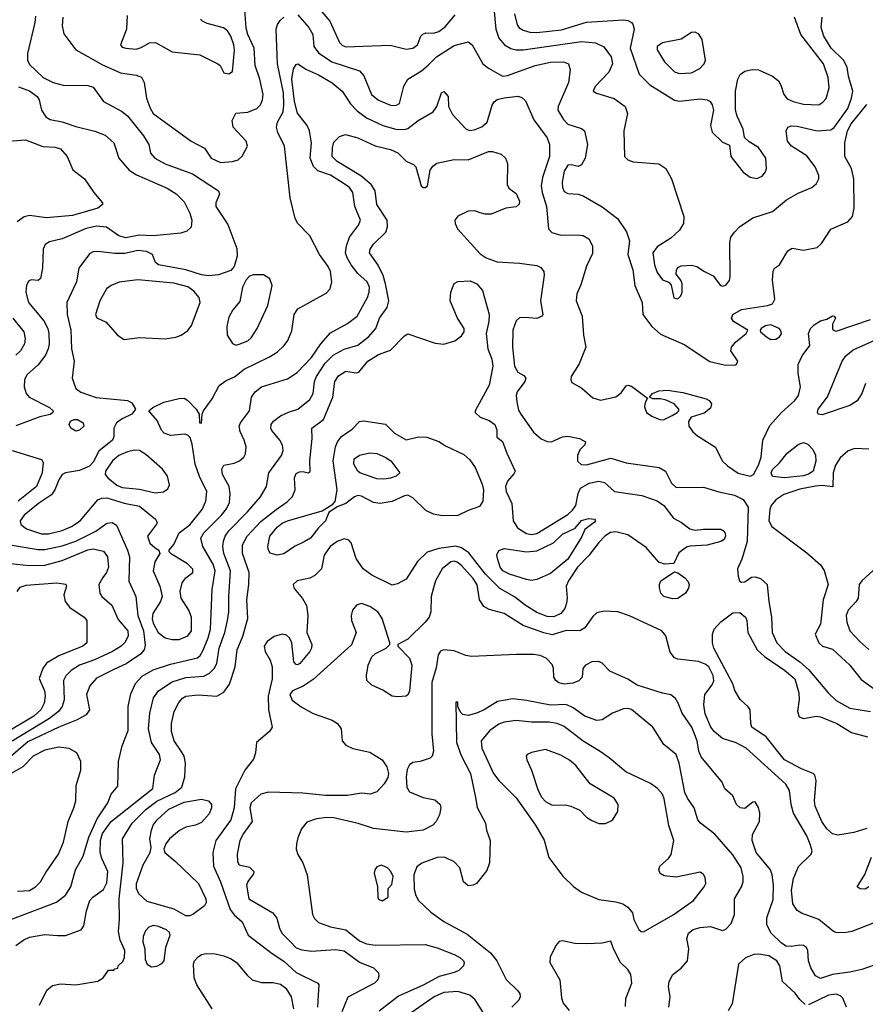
# Model space of a CAD drawing. Extents: x 1173029 to 1307123, y 522559 to 678521.
# Tile 272 of 623: x 1239868 to 1244785, y 607092 to 612821. Entities that reach past the tile are written whole.
import ezdxf

# ---------------------------------------------------------------- set-up
doc = ezdxf.new("R2010")
doc.units = 0

msp = doc.modelspace()

# ---------------------------------------------------------------- linework, layer by layer
at = {"layer": '0CON10XD'}
for points in [[(1240118.9, 612835), (1240114.6, 612785), (1240125, 612738), (1240194.7, 612644.7), (1240282.7, 612597.3), (1240345, 612560.7), (1240455, 612511.8), (1240545, 612499.1), (1240576.2, 612486.2), (1240592.5, 612455), (1240604.6, 612365), (1240625.9, 612305.9), (1240645, 612274.4), (1240866.2, 612115), (1240943.6, 612073.6), (1240982.5, 612015), (1241035, 611990.3), (1241105, 611995.4), (1241138, 612005), (1241162.1, 612027.9), (1241193.8, 612085), (1241184.3, 612114.3), (1241108.8, 612195), (1241103.8, 612235), (1241125, 612277.5), (1241195, 612282.5), (1241246.7, 612305), (1241268, 612325), (1241280.6, 612355), (1241283.3, 612385), (1241263.6, 612475), (1241238.2, 612555), (1241232.3, 612655), (1241195, 612734.3), (1241185, 612771.2), (1241173.6, 612935)], [(1241567.5, 612935), (1241672.2, 612812.2), (1241727.8, 612687.8), (1241745, 612671.3), (1241765, 612663.1), (1241865, 612667.3), (1242022, 612672), (1242115, 612649.5), (1242155, 612654.5), (1242181.2, 612675), (1242201.2, 612725), (1242213, 612737), (1242230, 612745), (1242275, 612743.5), (1242305, 612751.8), (1242345, 612781.2), (1242401.3, 612848.7)], [(1242628, 612868), (1242635.9, 612765), (1242654.3, 612714.3), (1242687.8, 612675), (1242725, 612654.1), (1242755, 612645.3), (1242795, 612645.3), (1243135, 612694.7), (1243215.7, 612685.7), (1243265, 612663.5), (1243307.9, 612605), (1243315, 612563.3), (1243294.7, 612515.3), (1243215, 612432.5), (1243202.5, 612405), (1243223, 612393), (1243325, 612363.1), (1243389.2, 612315), (1243402.5, 612275), (1243381.1, 612175), (1243384.5, 612025), (1243404.3, 612005), (1243435, 611994.7), (1243585, 611982.9), (1243624.6, 611955), (1243657.7, 611895), (1243729.6, 611675), (1243727.3, 611635), (1243703.9, 611596.1), (1243655, 611550), (1243575, 611500), (1243550, 611465), (1243558.7, 611395), (1243575, 611350), (1243605, 611307.5), (1243633, 611297), (1243645, 611292.5), (1243655.9, 611275.9), (1243671.7, 611201.7), (1243695, 611197.5), (1243712.5, 611215), (1243720, 611235), (1243720, 611285), (1243712.5, 611305), (1243685, 611340), (1243686.7, 611365), (1243695, 611378.8), (1243715, 611389.2), (1243775, 611392.5), (1243805.6, 611385.6), (1243850, 611355), (1243900.3, 611330.3), (1243943.8, 611275), (1243955, 611270.6), (1243975, 611277.1), (1243995, 611303.8), (1243998.9, 611325), (1243997.5, 611525), (1244004.2, 611555), (1244024.5, 611585.5), (1244054, 611615), (1244132.2, 611667.8), (1244245, 611705.5), (1244327.6, 611772.4), (1244395, 611810.9), (1244475, 611844.4), (1244502.4, 611867.6), (1244514.3, 611895), (1244514.4, 611915), (1244493.3, 611965), (1244445, 612028.6), (1244355.7, 612085), (1244331.9, 612115), (1244325.8, 612174.2), (1244334, 612195), (1244355, 612204.2), (1244388.1, 612201.9), (1244505, 612174.6), (1244585, 612179.6), (1244605, 612194.6), (1244682.9, 612305), (1244705.9, 612365), (1244712.3, 612405), (1244687.9, 612492.1), (1244680, 612545), (1244658.2, 612585), (1244585.8, 612655), (1244543.4, 612725), (1244529.2, 612775), (1244535, 612836.7)], [(1242744.7, 612855.3), (1242760.5, 612790.5), (1242773.1, 612773.1), (1242795, 612759.6), (1242835, 612749.1), (1242875, 612747.4), (1243017.8, 612762.2), (1243165, 612807.5), (1243379.5, 612819.5), (1243405, 612817.1), (1243425.6, 612805.6), (1243434.4, 612794.4), (1243440.6, 612765), (1243417.3, 612655), (1243470.5, 612505), (1243532.6, 612442.6), (1243675, 612352.1), (1243705, 612347.9), (1243825, 612360.5), (1243865, 612355.6), (1243882.5, 612345), (1243895, 612326.2), (1243902.7, 612295), (1243884.2, 612205), (1243895, 612167.5), (1243955, 612107.5), (1243995, 612090), (1244004, 612025), (1244075, 611932.9), (1244115, 611905.5), (1244155, 611897.9), (1244185, 611911.5), (1244205.6, 611935), (1244211.1, 611955), (1244207.5, 612015), (1244165, 612076.9), (1244109.5, 612109.5), (1244083.3, 612135), (1244075.8, 612185), (1244039.8, 612259.8), (1244030.5, 612295), (1244031.2, 612405), (1244044.7, 612475.3), (1244058.3, 612501.7), (1244085, 612521.5), (1244128.1, 612531.9), (1244165, 612528.7), (1244245, 612493.2), (1244280.9, 612465), (1244295, 612440), (1244310.7, 612385), (1244331.5, 612361.5), (1244365, 612344.7), (1244425, 612329.7), (1244515, 612326.4), (1244539.1, 612340.9), (1244557, 612363), (1244575.4, 612425.4), (1244568.9, 612485), (1244541.6, 612565), (1244411.1, 612735), (1244374.4, 612835.6)], [(1240479.6, 611460.4), (1240420.9, 611460.9), (1240325, 611472.5), (1240295, 611469.4), (1240275, 611458.1), (1240211.5, 611375), (1240198.5, 611295), (1240142.5, 611175), (1240144.7, 611104.7), (1240166.2, 611013.8), (1240169.2, 610905), (1240184.4, 610835), (1240172.5, 610735), (1240195, 610676), (1240224.6, 610654.6), (1240313.4, 610623.4), (1240495.4, 610605.4), (1240520.7, 610590.7), (1240541.4, 610555), (1240520, 610525), (1240465, 610498.9), (1240430.9, 610475), (1240416.2, 610445), (1240415.4, 610395), (1240407.1, 610375), (1240329.1, 610310.9), (1240295, 610245.5), (1240275, 610222.3), (1240215, 610197.5), (1240135, 610184.4), (1240115.8, 610175), (1240095, 610144.2), (1240072.1, 610085), (1240053.8, 610056.2), (1239976.6, 610005), (1239895, 609937.4), (1239871, 609905), (1239875, 609883.8), (1239908, 609858), (1239995, 609828.7), (1240035, 609830), (1240115, 609849.5), (1240168.8, 609871.2), (1240219.5, 609905), (1240323.5, 610026.5), (1240345, 610037.7), (1240375, 610038.4), (1240475, 610008.4), (1240565, 609990), (1240657.8, 609915), (1240667.1, 609895), (1240663.1, 609885), (1240611.1, 609815), (1240625.6, 609775), (1240655, 609747.5), (1240677.5, 609735), (1240683.3, 609715), (1240653.9, 609666.1), (1240644.6, 609615), (1240682.7, 609525), (1240696.8, 609465), (1240687.3, 609435), (1240642.3, 609365), (1240638.4, 609335), (1240645, 609310), (1240673.1, 609255), (1240715, 609224), (1240755, 609214.7), (1240795, 609214.7), (1240845, 609235.4), (1240867.5, 609265), (1240866.5, 609345), (1240852.1, 609385), (1240806.4, 609455), (1240801.2, 609495), (1240812.7, 609545), (1240835, 609573.3), (1240874.3, 609605), (1240875.7, 609624.3), (1240843.1, 609655), (1240750.7, 609710.7), (1240736.7, 609725), (1240736.7, 609735), (1240765, 609767.5), (1240795.5, 609835), (1240857.4, 609882.6), (1240928.3, 609971.7), (1240950.8, 610019.2), (1240956.2, 610075), (1240913.6, 610163.6), (1240888.3, 610235), (1240871.4, 610351.4), (1240859.3, 610389.3), (1240845, 610404.4), (1240829.3, 610409.3), (1240745, 610402.2), (1240708.8, 610415), (1240692.6, 610432.6), (1240668, 610488), (1240620, 610545), (1240643.3, 610565), (1240706.7, 610595), (1240795, 610617.5), (1240825, 610618), (1240845, 610606), (1240894.5, 610554.5), (1240911.2, 610525), (1240913.3, 610475), (1240925, 610472.5), (1240928.8, 610525), (1240937.5, 610545), (1240987.3, 610615), (1241028.3, 610691.7), (1241068.5, 610721.5), (1241116.7, 610743.3), (1241173.4, 610786.6), (1241316.7, 610856.7), (1241364.5, 610885.5), (1241406.2, 610925), (1241428, 610955), (1241450.3, 611009.7), (1241464.4, 611105), (1241485, 611138), (1241650.5, 611229.5), (1241673.5, 611255), (1241683.8, 611295), (1241674.5, 611355), (1241662.7, 611385), (1241612.2, 611455), (1241555, 611564), (1241485, 611635.7), (1241470.8, 611665), (1241441.1, 611785), (1241407.8, 612085), (1241368.7, 612165), (1241361.8, 612195), (1241367.2, 612225), (1241399.8, 612285), (1241404.8, 612325), (1241401.7, 612395), (1241367.6, 612565), (1241360.4, 612765), (1241367.6, 612792.4), (1241383.3, 612816.7), (1241404.6, 612835.4)], [(1239959.3, 612840.7), (1239956.2, 612803.8), (1239913.4, 612625), (1239912.7, 612585), (1239925, 612559.4), (1240005, 612485.4), (1240062.5, 612455), (1240120.7, 612439.3), (1240265, 612438.2), (1240295, 612427.7), (1240355.5, 612345), (1240459.5, 612289.5), (1240495, 612261.2), (1240588.7, 612145), (1240618.9, 612095), (1240629.5, 612045), (1240654.4, 612015), (1240715, 611982.7), (1240872.5, 611925), (1241023.3, 611825), (1241030, 611805), (1241008.6, 611755), (1241008.1, 611735), (1241079.4, 611629.4), (1241130.1, 611490.1), (1241133.7, 611445), (1241116, 611385), (1241095, 611362.3), (1241025, 611335.8), (1240968.7, 611331.3), (1240925, 611336.2), (1240835, 611365.2), (1240675.5, 611395.5), (1240657.9, 611407.9), (1240640.6, 611455), (1240605, 611472), (1240555, 611477.4), (1240479.6, 611460.4)], [(1240492.9, 612845), (1240489.2, 612765), (1240453.8, 612675), (1240465, 612662), (1240485, 612654.4), (1240545, 612650), (1240575, 612658.6), (1240623.3, 612686.7), (1240657.4, 612687.4), (1240755, 612634.5), (1240915, 612616.7), (1241021.2, 612565), (1241033.8, 612555), (1241055, 612512.5), (1241085, 612506.7), (1241105, 612520), (1241117, 612643), (1241113.4, 612675), (1241095.4, 612725), (1241075.8, 612755.8), (1241053.4, 612773.4), (1240958.8, 612798.8), (1240931.7, 612811.7), (1240920, 612825)], [(1241485, 612849.2), (1241549.6, 612775), (1241573.1, 612735), (1241578.8, 612665), (1241605, 612628.2), (1241682.9, 612575), (1241843.8, 612523.8), (1241869.4, 612495), (1241913.6, 612385), (1241955, 612353.2), (1242025, 612323.5), (1242055, 612320.8), (1242075.8, 612334.2), (1242102.1, 612435), (1242124.7, 612475.3), (1242205, 612523.1), (1242242.7, 612557.3), (1242291.5, 612605), (1242395, 612670), (1242475, 612692.2), (1242500, 612675), (1242561.8, 612565), (1242595, 612538.2), (1242675, 612491.8), (1242704.6, 612495.4), (1242865, 612555.3), (1242955, 612574.7), (1243030, 612575), (1243060, 612565), (1243069.2, 612529.2), (1243060.2, 612455), (1242998.5, 612315), (1242997.5, 612295), (1243029.9, 612239.9), (1243055, 612212.5), (1243135, 612188), (1243152.5, 612175), (1243170, 612095), (1243156, 612015), (1243134.2, 611975.8), (1243115, 611966.2), (1243077.3, 611977.3), (1243055, 611974.2), (1243035, 611938.8), (1243023.3, 611875), (1243024.5, 611845), (1243035, 611822), (1243055, 611809.2), (1243115, 611805.7), (1243145, 611795.6), (1243255, 611732.7), (1243345.2, 611665.2), (1243397.3, 611587.3), (1243413.8, 611535), (1243403.8, 611455), (1243433.5, 611365), (1243445.5, 611275), (1243487.8, 611175), (1243492.2, 611105), (1243544.5, 611035), (1243595, 610992.1), (1243732, 610932), (1243881.2, 610831.2), (1243965, 610812.9), (1244025, 610810), (1244036.2, 610815), (1244043.3, 610833.3), (1244004.2, 610894.2), (1244008, 610915), (1244030, 610945), (1244093.3, 610995), (1244102.5, 611015), (1244018, 611065), (1244007.5, 611085), (1244015.6, 611105), (1244066, 611134), (1244217.3, 611157.3), (1244245, 611168.6), (1244258.9, 611195), (1244245.8, 611305), (1244250, 611355), (1244257.5, 611375), (1244286.7, 611395), (1244335, 611476.7), (1244359.3, 611490.7), (1244425, 611480), (1244505, 611495.7), (1244531.2, 611518.8), (1244585, 611602.7), (1244684, 611645), (1244710, 611675), (1244720, 611725), (1244718.2, 611895), (1244704.7, 611954.7), (1244666.7, 612025), (1244665.3, 612104.7), (1244682.5, 612175), (1244703.8, 612215), (1244795, 612327.3)], [(1243705, 612508.8), (1243775, 612512), (1243823.2, 612536.8), (1243848.2, 612565), (1243855.6, 612585), (1243836, 612705), (1243816.8, 612736.8), (1243795, 612747.5), (1243775, 612745.8), (1243715, 612708.5), (1243605, 612687.3), (1243575.7, 612665), (1243575.6, 612645), (1243617.8, 612575), (1243675, 612518.5), (1243705, 612508.8)], [(1241482.9, 612277.1), (1241465.9, 612345), (1241449.7, 612475), (1241460.5, 612535), (1241475, 612560), (1241485, 612564.5), (1241535, 612531.6), (1241605, 612500.8), (1241685, 612453.8), (1241743.3, 612405), (1241790.9, 612330.9), (1241830.6, 612290.6), (1241885, 612250), (1241979.2, 612205), (1242055, 612184.7), (1242105, 612181.4), (1242125, 612187.5), (1242185.4, 612234.6), (1242272.3, 612285), (1242293.6, 612315), (1242321.2, 612395), (1242335, 612402.5), (1242360, 612375), (1242361.4, 612315), (1242385, 612270), (1242463.5, 612183.5), (1242485, 612175.5), (1242510.5, 612179.5), (1242555, 612198.5), (1242585.6, 612225), (1242616.1, 612323.9), (1242627.1, 612342.9), (1242643.8, 612356.2), (1242685, 612367.3), (1242765, 612375.4), (1242788.5, 612368.5), (1242809.8, 612349.8), (1242858.7, 612238.7), (1242935, 612132.9), (1242949.6, 612095), (1242949.6, 612025), (1242907.5, 611902.5), (1242901.2, 611855), (1242905.3, 611814.7), (1242930.8, 611735), (1242943.3, 611603.3), (1242962.1, 611582.1), (1243015, 611567.3), (1243115, 611570), (1243145.5, 611565.5), (1243176.8, 611546.8), (1243198.6, 611505), (1243198.9, 611461.1), (1243165, 611386.2), (1243131.7, 611278.3), (1243107.3, 611225), (1243103.1, 611185), (1243139.5, 611095), (1243147.5, 610985), (1243160, 610915), (1243121.7, 610818.3), (1243075.7, 610745), (1243072.5, 610725), (1243079.7, 610709.7), (1243136.1, 610676.1), (1243201.5, 610621.5), (1243245, 610607.3), (1243335, 610627.1), (1243365, 610650), (1243395, 610690), (1243405, 610693.8), (1243425, 610688), (1243518.3, 610618.3), (1243506, 610594), (1243501.7, 610568.3), (1243512.2, 610535), (1243543.9, 610513.9), (1243595, 610493.4), (1243615, 610495.3), (1243662.4, 610517.6), (1243691.2, 610535), (1243700, 610545), (1243700, 610555), (1243673.8, 610585), (1243627.1, 610607.1), (1243595, 610615.8), (1243550, 610615), (1243530, 610625), (1243547.5, 610645), (1243585, 610662), (1243635.5, 610665.5), (1243725, 610651.4), (1243860, 610615), (1243877.5, 610605), (1243890, 610585), (1243885, 610560), (1243847.9, 610532.1), (1243772.5, 610507.5), (1243757, 610483), (1243760, 610455), (1243783.3, 610423.3), (1243810.2, 610400.2), (1243914.1, 610334.1), (1243953.1, 610255), (1243983.5, 610225), (1244045, 610181.8), (1244115, 610165.6), (1244135.3, 610174.7), (1244165, 610229.4), (1244178.9, 610275), (1244189.5, 610375), (1244230.6, 610459.4), (1244297.9, 610535), (1244375.6, 610604.4), (1244397.1, 610635), (1244408.9, 610685), (1244394.5, 610765), (1244395.4, 610815), (1244418.8, 610865), (1244463.3, 610925), (1244455.8, 610995.8), (1244466.9, 611025), (1244487.1, 611045), (1244525, 611068.1), (1244560.8, 611079.2), (1244595, 611098.8), (1244605, 611096.7), (1244612.5, 611085), (1244595, 611050), (1244593.8, 611025), (1244597.5, 611015), (1244615, 611008.8), (1244815, 611075.8)], [(1239860.9, 612430.9), (1239925, 612406.2), (1239970, 612375), (1239981.9, 612355), (1239995, 612293.8), (1240020, 612255), (1240045, 612240), (1240115, 612227.3), (1240195, 612199.2), (1240305, 612173.3), (1240365, 612148.6), (1240415.8, 612105), (1240444.5, 612015), (1240505, 611945.5), (1240548.3, 611918.3), (1240725, 611840.4), (1240778.2, 611808.2), (1240825, 611761.9), (1240857.1, 611695), (1240868.5, 611655), (1240865.6, 611614.4), (1240839.5, 611590.5), (1240805, 611578.6), (1240645, 611563.5), (1240562, 611568), (1240485, 611552.2), (1240445, 611563.8), (1240372.9, 611612.9), (1240315, 611619.2), (1240255, 611605.8), (1240115, 611545.5), (1240041.2, 611528.8), (1240016.1, 611513.9), (1240004.1, 611485.9), (1240000, 611375), (1239990, 611315), (1239976.4, 611303.6), (1239935, 611308), (1239920.3, 611299.7), (1239908.1, 611275), (1239904.6, 611235), (1239920, 611175), (1240007.9, 611067.9), (1240031.2, 611025), (1240038.1, 610995), (1240039.4, 610935), (1240034.7, 610905), (1240018.8, 610868.8), (1239975, 610813.3), (1239909.1, 610755), (1239895.5, 610725), (1239894.5, 610685), (1239906.4, 610646.4), (1239923.8, 610623.8), (1240042, 610565), (1240062, 610545), (1240061.2, 610535), (1240045, 610523.1), (1239985, 610510.4), (1239845, 610457.8)], [(1239800.9, 607579.1), (1240082.9, 607687.1), (1240135, 607727.1), (1240166.5, 607775), (1240191.8, 607875), (1240236.6, 607953.4), (1240269.5, 608065), (1240318.9, 608171.1), (1240380.4, 608265), (1240399.2, 608315), (1240439.3, 608360.7), (1240443.5, 608505), (1240464.5, 608595), (1240499.5, 608685), (1240498.6, 608825), (1240515, 608899.2), (1240540.8, 608959.2), (1240579.7, 609000.3), (1240645, 609038.5), (1240745, 609070.3), (1240902, 609108), (1240918.2, 609121.8), (1240935, 609153.1), (1240964.8, 609225), (1240978, 609275), (1240987.5, 609505), (1241005.2, 609615), (1240992.6, 609652.6), (1240932.5, 609755), (1240921.8, 609805), (1240939.2, 609835), (1241042.5, 609937.5), (1241070, 609975), (1241087.4, 610012.6), (1241092.1, 610062.1), (1241086.1, 610105), (1241048.2, 610175), (1241042.9, 610205), (1241055, 610228.8), (1241115, 610241.1), (1241146, 610255), (1241170.8, 610275), (1241181.4, 610295), (1241185.6, 610335), (1241174.4, 610375), (1241149.5, 610425), (1241144.5, 610455), (1241152.5, 610475), (1241204.5, 610545), (1241216.5, 610625), (1241237.5, 610655), (1241275, 610683.9), (1241425, 610731.1), (1241481.3, 610768.7), (1241565, 610855.4), (1241619.4, 610935), (1241675, 610998.8), (1241775, 611052.7), (1241830, 611095), (1241891.5, 611205), (1241901.1, 611235), (1241902.2, 611265), (1241889.4, 611295), (1241834.8, 611344.8), (1241795.2, 611395.2), (1241771.6, 611435), (1241762, 611465), (1241768, 611505), (1241786.8, 611555), (1241839.1, 611625), (1241850.4, 611655), (1241817.5, 611735), (1241804.7, 611815), (1241785, 611843.8), (1241755, 611866.4), (1241675, 611917.1), (1241601.6, 611941.6), (1241575.9, 611965.9), (1241557.3, 612015), (1241564.1, 612105), (1241552.9, 612175), (1241539.1, 612205), (1241482.9, 612277.1)], [(1239725, 612108.2), (1239901.9, 612121.9), (1240002.4, 612082.4), (1240075, 612079.5), (1240105, 612069.4), (1240144.5, 612025), (1240177.6, 611947.6), (1240245.5, 611895.5), (1240298.6, 611815), (1240349.2, 611755), (1240350, 611745), (1240322, 611725), (1240175, 611682.4), (1240025, 611668.8), (1239925, 611681.2), (1239895, 611673.1), (1239853.8, 611645)], [(1241691.2, 610868.8), (1241755, 610904.1), (1241835, 610927.3), (1241896.9, 610975), (1241938.5, 611025), (1241960.6, 611085), (1242005, 611145.8), (1242014.1, 611185), (1241996.2, 611285), (1241981.6, 611331.6), (1241952.3, 611392.3), (1241902.3, 611465), (1241906.2, 611485), (1241925, 611514.4), (1241997.8, 611585), (1242007.5, 611615), (1242005.4, 611655), (1241945.4, 611745), (1241935.4, 611825), (1241911.5, 611861.5), (1241852.7, 611912.7), (1241713.9, 611995), (1241686, 612025), (1241686.8, 612075), (1241695, 612108.6), (1241727.7, 612142.3), (1241763.3, 612153.3), (1241833.6, 612133.6), (1241935, 612086.9), (1242025, 612066.2), (1242066.9, 612046.9), (1242115, 611998.5), (1242158.2, 611978.2), (1242170.8, 611965), (1242202.5, 611855), (1242215, 611844), (1242227.5, 611845), (1242240, 611855), (1242255.7, 611945), (1242270.7, 611969.3), (1242293.2, 611986.8), (1242395, 612007.5), (1242475, 612006), (1242595, 612054.4), (1242617.5, 612055), (1242668.6, 612038.6), (1242692.9, 612015), (1242704.3, 611985), (1242703, 611863), (1242711.7, 611841.7), (1242755, 611810), (1242774, 611765), (1242772.3, 611747.7), (1242755, 611732.9), (1242695.8, 611724.2), (1242609.7, 611690.3), (1242575, 611688.9), (1242545, 611697.8), (1242515, 611708.5), (1242475, 611706.4), (1242415, 611678.5), (1242398.5, 611655), (1242399.5, 611635), (1242413.9, 611603.9), (1242545, 611457.8), (1242580.8, 611435), (1242645, 611412.7), (1242775, 611405.2), (1242875, 611390.4), (1242899.3, 611379.3), (1242915.7, 611355), (1242918.1, 611335), (1242895.6, 611185), (1242910, 611105), (1242906.7, 611095), (1242875, 611082), (1242805, 611088.9), (1242775, 611085.6), (1242755, 611068.6), (1242735.8, 611015), (1242733.4, 610915), (1242744.7, 610804.7), (1242765, 610769.2), (1242800.3, 610750.3), (1242811.2, 610735), (1242805.8, 610715), (1242760.6, 610655), (1242755.5, 610634.5), (1242758.3, 610598.3), (1242769.5, 610549.5), (1242781.5, 610525), (1242855, 610420.8), (1242901.4, 610381.4), (1242935, 610366.7), (1242960, 610365), (1243025, 610394.4), (1243055, 610397.8), (1243122.5, 610385), (1243157.5, 610365), (1243153.6, 610346.4), (1243125, 610318.8), (1243111.8, 610285), (1243112.5, 610252.5), (1243132.1, 610232.1), (1243165, 610231.5), (1243305, 610268.8), (1243395, 610241.7), (1243585.8, 610215.8), (1243622.7, 610195), (1243657.8, 610125), (1243685, 610098.9), (1243845, 610100), (1243933.1, 610073.1), (1244025, 610055.3), (1244075, 610028.9), (1244104.1, 609985), (1244098.1, 609785), (1244068.1, 609681.9), (1244042.5, 609625), (1244045, 609582.5), (1244054.2, 609555), (1244065, 609548), (1244085, 609550.8), (1244123.4, 609576.6), (1244145, 609579.4), (1244175, 609570), (1244215.5, 609535.5), (1244223.6, 609435), (1244240, 609345), (1244243.9, 609255), (1244271.5, 609195), (1244319.2, 609145), (1244405, 609084.7), (1244455, 609040.4), (1244568.5, 608905), (1244615, 608860.4), (1244695, 608815.3), (1244814.6, 608795.4)], [(1240475, 610960.6), (1240565, 610971.2), (1240715, 610964.6), (1240776.2, 610973.8), (1240806.2, 610985), (1240845, 611012.5), (1240867.8, 611042.2), (1240917.5, 611175), (1240910.9, 611205), (1240881.7, 611241.7), (1240845, 611265.8), (1240765, 611288.1), (1240555, 611306.9), (1240446.5, 611293.5), (1240400, 611275), (1240373.3, 611255), (1240334.5, 611185), (1240308.8, 611105), (1240316, 611086), (1240370.2, 611060.2), (1240437.1, 610985), (1240475, 610960.6)], [(1241125, 610927.5), (1241145, 610932.5), (1241195, 610952.5), (1241215, 610970.6), (1241250, 611025), (1241311.7, 611158.3), (1241336.7, 611275), (1241322.4, 611312.4), (1241285, 611337.1), (1241225, 611335.5), (1241205, 611328.2), (1241185, 611308.2), (1241164, 611265), (1241148.5, 611181.5), (1241106.7, 611133.3), (1241085, 611090), (1241071.8, 611035), (1241075.4, 610985), (1241105, 610936.7), (1241125, 610927.5)], [(1242335, 610933.5), (1242398.5, 610951.5), (1242437.9, 610982.1), (1242452.2, 611005), (1242452.2, 611025), (1242414.7, 611084.7), (1242372.2, 611185), (1242375.8, 611235.8), (1242393.8, 611286.2), (1242415, 611298.6), (1242487.8, 611302.2), (1242525.6, 611285), (1242558.9, 611245), (1242598.5, 611105), (1242596.9, 611065), (1242580, 610995), (1242591.1, 610905), (1242614.5, 610845), (1242618.7, 610805), (1242597.2, 610695), (1242515.8, 610545), (1242515.8, 610535), (1242545, 610508.9), (1242598.8, 610488.8), (1242631.4, 610465), (1242642.5, 610435), (1242642.5, 610392.5), (1242675, 610367.5), (1242700.7, 610299.3), (1242748.8, 610195), (1242742.3, 610177.7), (1242704.6, 610135.4), (1242693.6, 610105), (1242696.5, 610075), (1242730.8, 610005), (1242737.9, 609905), (1242763.6, 609863.6), (1242815, 609832.3), (1242845, 609825.4), (1242875, 609831.1), (1243055, 609942.6), (1243083.3, 609966.7), (1243102.4, 609995), (1243114.8, 610065), (1243129.6, 610095), (1243178.9, 610125), (1243235, 610136.7), (1243269, 610129), (1243326, 610075), (1243485, 610051.7), (1243575, 610021.4), (1243612.9, 609995), (1243669.8, 609919.8), (1243716.2, 609895), (1243765, 609859.2), (1243795, 609850), (1243845, 609857.5), (1243945, 609857.1), (1243964, 609845), (1243971.3, 609831.3), (1243973.1, 609815), (1243965, 609796.2), (1243945, 609784.2), (1243865, 609764.3), (1243765, 609758), (1243745, 609751.2), (1243701.2, 609718.8), (1243672.5, 609657.5), (1243617.8, 609652.2), (1243585, 609664.5), (1243510.8, 609750.8), (1243405, 609823.5), (1243335, 609842), (1243303.2, 609836.8), (1243270, 609815), (1243235, 609778.9), (1243176.9, 609703.1), (1243110.8, 609635), (1243058.6, 609555), (1243046, 609525), (1243051.8, 609455), (1243048.5, 609425), (1243038.2, 609395), (1243014.7, 609365.3), (1242975, 609347.2), (1242935, 609348.8), (1242875, 609372.4), (1242807.7, 609415), (1242745, 609462.2), (1242660.5, 609510.5), (1242576.7, 609595), (1242479.1, 609719.1), (1242437.1, 609747.1), (1242405, 609757), (1242305.2, 609744.8), (1242238.1, 609721.9), (1242181.2, 609668.8), (1242115, 609565.6), (1242065, 609537.5), (1242035, 609531.5), (1241915, 609588.9), (1241865.6, 609625), (1241825.6, 609685), (1241796.6, 609776.6), (1241782.1, 609792.1), (1241755, 609799.4), (1241715, 609785.6), (1241673.3, 609755), (1241639.1, 609705), (1241623.1, 609625), (1241585, 609587.5), (1241555, 609572.3), (1241480.8, 609555), (1241458.9, 609535), (1241465, 609512), (1241512.6, 609452.6), (1241535, 609412.5), (1241543.7, 609353.7), (1241537.1, 609255), (1241567.1, 609185), (1241565.6, 609165), (1241555, 609144), (1241498.1, 609075), (1241485, 609066.9), (1241475, 609068.6), (1241461.5, 609085), (1241450.6, 609195), (1241436.4, 609225), (1241419.8, 609239.8), (1241394.1, 609245.9), (1241347.6, 609232.4), (1241307.7, 609202.3), (1241290.5, 609175), (1241296.2, 609145), (1241324.6, 609095), (1241335.9, 609055), (1241335.9, 608985), (1241312.4, 608885), (1241315.4, 608805), (1241335.8, 608704.2), (1241320.9, 608679.1), (1241246, 608615), (1241240, 608555), (1241228.3, 608518.3), (1241177.5, 608455), (1241123.2, 608345), (1241115.7, 608235), (1241095.3, 608165), (1241009.6, 608045), (1240990.4, 607975), (1240994.6, 607895), (1241035, 607804.4), (1241093, 607643), (1241115, 607612.9), (1241162.2, 607572.2), (1241197.5, 607495), (1241336.9, 607386.9), (1241405, 607342.5), (1241475, 607276.9), (1241602.5, 607215), (1241607.5, 607205), (1241602.9, 607145), (1241599.6, 607075)], [(1239828.5, 611085), (1239891.8, 611005), (1239900, 610965), (1239896.4, 610935), (1239872.5, 610895), (1239845, 610868.5)], [(1244235, 610960), (1244265, 610962.9), (1244286.7, 610975), (1244297, 610993), (1244295, 611012.5), (1244283.8, 611025), (1244235, 611045.5), (1244205, 611040), (1244178.8, 611025), (1244173.3, 611015), (1244176.2, 611005), (1244210, 610975), (1244235, 610960)], [(1239984, 607086), (1240025.8, 607174.2), (1240058.8, 607201.2), (1240105, 607210.6), (1240195, 607205.5), (1240323.2, 607226.8), (1240353.3, 607245), (1240385, 607290), (1240415, 607290), (1240421.7, 607298.3), (1240438.3, 607301.7), (1240440, 607315), (1240468.3, 607341.7), (1240477.5, 607365), (1240480, 607405), (1240451.9, 607465), (1240442.5, 607515), (1240449.5, 607585), (1240445.9, 607705), (1240470.8, 607915), (1240465.5, 608055), (1240521.6, 608145), (1240601.9, 608225), (1240666.4, 608273.6), (1240772.9, 608325), (1240811.5, 608355), (1240828.2, 608415), (1240832.5, 608495), (1240825.4, 608535), (1240806.8, 608565), (1240766.1, 608625), (1240750.1, 608680.1), (1240750.7, 608725), (1240766.2, 608795), (1240792.8, 608847.2), (1240815, 608873.5), (1240834.3, 608885.7), (1240905, 608892), (1241015.3, 608884.7), (1241055, 608907.5), (1241087.7, 608955), (1241120.4, 609055), (1241132.2, 609155), (1241166, 609234), (1241194.1, 609335.9), (1241189.1, 609445), (1241200.7, 609535), (1241202, 609605), (1241163.4, 609715), (1241164.7, 609765.3), (1241190.4, 609815), (1241269.6, 609900.4), (1241358.7, 609971.3), (1241423.3, 610015), (1241454.1, 610045.9), (1241469.5, 610085), (1241466.5, 610155), (1241475, 610180.6), (1241495, 610191.1), (1241515, 610192.5), (1241546.2, 610183.8), (1241558, 610192), (1241554.6, 610254.6), (1241569.5, 610385), (1241566, 610445), (1241634.4, 610495.6), (1241688.5, 610625), (1241700.4, 610715), (1241722, 610748), (1241765, 610775.4), (1241825, 610767.1), (1241839.7, 610770.3), (1241893.5, 610835), (1241955, 610872.3), (1242025, 610898.5), (1242105, 610981.2), (1242125, 610992.5), (1242285, 610937.9), (1242335, 610933.5)], [(1244535, 610521.9), (1244512, 610525), (1244507.5, 610535), (1244511.9, 610555), (1244565, 610626.2), (1244651.4, 610835), (1244671.5, 610865), (1244715, 610900.4), (1244915, 610989.2)], [(1239845, 607433.5), (1239892.7, 607467.3), (1239925, 607482.9), (1240015, 607498.9), (1240088.7, 607491.3), (1240135, 607493.1), (1240225.6, 607524.4), (1240240.9, 607549.1), (1240256.7, 607635), (1240276.2, 607695), (1240294.3, 607715.7), (1240355, 607759.5), (1240375, 607798.8), (1240381.2, 607865), (1240345, 607939.5), (1240335.2, 607975), (1240338.2, 608045), (1240350.2, 608085), (1240400, 608155), (1240642.6, 608347.4), (1240651.2, 608425), (1240687.7, 608515), (1240680.8, 608545), (1240634.6, 608615), (1240617.7, 608695), (1240624.6, 608785), (1240645.4, 608875), (1240674.8, 608915.2), (1240755, 608968.8), (1240835, 608993.3), (1240938.5, 609001.5), (1240972.3, 609017.7), (1240999.6, 609045), (1241014.4, 609075.6), (1241028, 609165), (1241061, 609255), (1241077.3, 609325), (1241084.2, 609375), (1241085.2, 609465), (1241094, 609615), (1241055.2, 609715), (1241049.8, 609755), (1241052.7, 609787.3), (1241062.5, 609815), (1241085, 609846.7), (1241193.2, 609956.8), (1241268.5, 610045), (1241303.3, 610105), (1241317.3, 610185), (1241391.5, 610285), (1241400, 610315), (1241396.7, 610345), (1241380.5, 610375), (1241335, 610430.8), (1241328.5, 610445), (1241329.5, 610465), (1241344.8, 610485.2), (1241384.7, 610515.3), (1241431.7, 610538.3), (1241485, 610554), (1241555, 610611.5), (1241574.3, 610645.7), (1241582.6, 610715), (1241593.6, 610745), (1241645, 610823.1), (1241691.2, 610868.8)], [(1244786.2, 610705), (1244766, 610645), (1244737.4, 610602.6), (1244695, 610576.7), (1244535, 610521.9)], [(1240195, 610427.5), (1240165, 610444.3), (1240155.7, 610465), (1240164.5, 610485.5), (1240185, 610494.4), (1240205, 610494.4), (1240237.5, 610475), (1240240.8, 610455), (1240215, 610432.7), (1240195, 610427.5)], [(1241365, 609704.6), (1241325, 609717.5), (1241314.4, 609735), (1241311.5, 609755), (1241322.2, 609815), (1241365, 609868.9), (1241395, 609892), (1241425, 609904.7), (1241627.1, 609962.9), (1241688.3, 610001.7), (1241702.3, 610017.7), (1241714.1, 610085.9), (1241691.2, 610255), (1241703.8, 610335), (1241716.9, 610365), (1241739.7, 610395), (1241801.3, 610438.7), (1241845, 610482.9), (1241866.8, 610486.8), (1241995, 610467.5), (1242048, 610415), (1242115, 610376.5), (1242187, 610393), (1242235, 610392.3), (1242305, 610367.3), (1242345, 610341.8), (1242451.3, 610291.3), (1242485, 610259.5), (1242515.8, 610215), (1242557.6, 610117.6), (1242565.2, 610085), (1242560.8, 610019.2), (1242541.7, 609988.3), (1242475, 609965.9), (1242415, 609936), (1242325, 609933.2), (1242275, 609943.4), (1242230.6, 609965), (1242155, 610038.5), (1242125, 610053.9), (1242105, 610051.3), (1242035, 610018), (1241965, 610005.4), (1241925, 610011.5), (1241855, 610047.9), (1241835, 610051.5), (1241815, 610044.4), (1241765, 610006.7), (1241713.8, 609986.2), (1241666, 609954), (1241645.6, 609905), (1241604.8, 609865.2), (1241558.5, 609805), (1241523, 609783), (1241466.7, 609755), (1241405, 609713.1), (1241365, 609704.6)], [(1244315, 610154.3), (1244245, 610162.7), (1244237.3, 610185), (1244245, 610204.4), (1244287.1, 610242.9), (1244331.5, 610298.5), (1244395, 610349.2), (1244425, 610361.2), (1244451.7, 610351.7), (1244480.7, 610320.7), (1244496.3, 610286.3), (1244497, 610253), (1244481.9, 610195), (1244455, 610176.1), (1244425, 610167.6), (1244315, 610154.3)], [(1239825.2, 610315.2), (1239995, 610262.5), (1240005.5, 610245), (1239999.1, 610185), (1239965.6, 610105), (1239860.2, 610019.8)], [(1240655, 610067.3), (1240705, 610072.9), (1240729.1, 610090.9), (1240740, 610115), (1240728, 610165), (1240699.2, 610205), (1240601.5, 610291.5), (1240565, 610314.2), (1240535.3, 610315.3), (1240495, 610306.7), (1240445.5, 610285), (1240407.7, 610255), (1240367.8, 610195), (1240365.9, 610175), (1240381.1, 610155), (1240433.4, 610113.4), (1240465, 610098.1), (1240565, 610089.4), (1240655, 610067.3)], [(1241985, 610146.9), (1241945, 610148.9), (1241846.2, 610185), (1241834, 610195), (1241812, 610235), (1241814, 610265), (1241845, 610287.8), (1241905, 610301.5), (1241945, 610296.1), (1241994.3, 610275), (1242025.6, 610255), (1242079.2, 610185), (1242057.5, 610165), (1242025, 610153.1), (1241985, 610146.9)], [(1244805, 610322.9), (1244725, 610325.6), (1244685, 610312.2), (1244638.7, 610271.3), (1244611.2, 610228.8), (1244598.9, 610185), (1244597, 610103), (1244535, 610109.7), (1244495, 610106.8), (1244405, 610089.8), (1244310.8, 610059.2), (1244265, 610026.9), (1244238.2, 609995), (1244229.9, 609970.1), (1244223.9, 609905), (1244241.3, 609871.3), (1244445, 609717.9), (1244525, 609648.5), (1244545.5, 609615.5), (1244569.1, 609535), (1244540.9, 609445), (1244525.3, 609304.7), (1244493.9, 609246.1), (1244514.4, 609194.4), (1244535.7, 609175.7), (1244595, 609157.5), (1244694.4, 609065), (1244761.2, 608981.2), (1244955, 608842.4)], [(1239755.3, 609775.3), (1239975, 609738.8), (1240015, 609739.1), (1240115, 609759.6), (1240195, 609786.8), (1240311.1, 609845), (1240375, 609891.5), (1240405, 609894.4), (1240430.3, 609880.3), (1240494.7, 609735), (1240506.3, 609696.3), (1240503.5, 609553.5), (1240542.9, 609465), (1240555.2, 609355), (1240588.3, 609265), (1240597.6, 609182.4), (1240592, 609155), (1240571, 609129), (1240486.7, 609073.3), (1240415, 609039.3), (1240315, 608988.9), (1240275.4, 608945), (1240256.7, 608895), (1240274.5, 608805), (1240255, 608775.6), (1240203.2, 608746.8), (1240095, 608703.8), (1239915, 608618.9), (1239675, 608414.2)], [(1242845, 609557.9), (1242815, 609563.2), (1242715.8, 609595), (1242678.5, 609615), (1242662.5, 609635), (1242646.4, 609685), (1242643.6, 609706.4), (1242655, 609732.5), (1242685, 609743.6), (1242815, 609724.7), (1242875, 609730), (1242972.4, 609777.6), (1243025, 609826.9), (1243097.3, 609862.7), (1243135, 609906.1), (1243175, 609919.1), (1243210, 609915), (1243216.2, 609905), (1243208, 609895), (1243154.6, 609855.4), (1243135, 609810), (1243055, 609681.9), (1242955, 609599.2), (1242875, 609563.8), (1242845, 609557.9)], [(1239815, 609656.4), (1239925, 609645.2), (1240015, 609647.6), (1240115.9, 609674.1), (1240265, 609736.1), (1240295, 609741.2), (1240355, 609728.5), (1240379.6, 609695), (1240384.1, 609635), (1240372.8, 609605), (1240351.2, 609575), (1240329.1, 609535), (1240333.6, 609485), (1240345.6, 609465), (1240403.9, 609413.9), (1240441.6, 609331.6), (1240497.9, 609265), (1240498.4, 609235), (1240480.9, 609199.1), (1240457.5, 609175), (1240407.5, 609145), (1240303.6, 609096.4), (1240216.9, 609065), (1240166.6, 609033.4), (1240136.8, 609003.2), (1240123.5, 608976.5), (1240126.4, 608863.6), (1240115.3, 608825), (1240094.1, 608795), (1240041.8, 608755), (1239825, 608623)], [(1244885, 607585.4), (1244706.2, 607515), (1244665, 607508.5), (1244615, 607509.2), (1244600, 607515), (1244515.9, 607585.9), (1244415, 607622.9), (1244388.3, 607638.3), (1244363.1, 607676.9), (1244355.2, 607755.2), (1244366.8, 607823.2), (1244397.2, 607892.8), (1244470, 607965), (1244475.3, 607985), (1244465, 608024), (1244445, 608072.9), (1244366.9, 608205), (1244353.4, 608255), (1244343.7, 608335), (1244323.7, 608373.7), (1244092.2, 608582.2), (1244035, 608613.4), (1243955, 608638.7), (1243907.9, 608677.9), (1243886.8, 608705), (1243855, 608782.5), (1243846.4, 608835), (1243852.5, 608895), (1243895, 608950), (1243904.4, 608975), (1243899.8, 609005), (1243875, 609055.4), (1243855, 609071.8), (1243815, 609086.1), (1243695, 609100.5), (1243675, 609108.1), (1243650.5, 609140.5), (1243624.4, 609235), (1243601.4, 609265), (1243415, 609352.5), (1243345.3, 609375.3), (1243265, 609378.9), (1243225, 609368.8), (1243201.7, 609348.3), (1243155, 609283.1), (1243125.4, 609264.6), (1243045, 609266.3), (1242965, 609242.6), (1242915, 609252.6), (1242795, 609296.2), (1242685, 609366.1), (1242598.9, 609388.9), (1242566.5, 609406.5), (1242541.3, 609445), (1242527.9, 609532.1), (1242505, 609568.6), (1242437.4, 609645), (1242412.5, 609665), (1242395, 609670.2), (1242375, 609665.8), (1242325.2, 609624.8), (1242286.4, 609555), (1242273.5, 609515), (1242261.5, 609465), (1242258.5, 609375), (1242248.5, 609345), (1242225.5, 609315), (1242125, 609216.9), (1242066.7, 609185), (1242066.7, 609175), (1242134.4, 609105), (1242147.5, 609065), (1242134, 608916), (1242126.2, 608895), (1242115, 608884.5), (1242065, 608880), (1242035, 608884.6), (1241979.7, 608919.7), (1241915, 608948), (1241886.4, 608976.4), (1241884, 609005), (1241894.6, 609065), (1241916.1, 609113.9), (1241936.9, 609133.1), (1241998.8, 609165), (1242020, 609185), (1242021.2, 609195), (1241975.8, 609335.8), (1241950, 609375), (1241905, 609407.5), (1241855, 609424.4), (1241825.8, 609415), (1241803.9, 609386.1), (1241795.5, 609355), (1241798.5, 609325), (1241825.6, 609255), (1241797.1, 609182.9), (1241575, 608982.1), (1241516.2, 608943.8), (1241455, 608916.2), (1241438.5, 608895), (1241452, 608862), (1241505, 608821.8), (1241575, 608784.6), (1241685.3, 608745.3), (1241715.8, 608725), (1241737.5, 608695), (1241744, 608625), (1241765, 608599.2), (1241805, 608579.4), (1241905, 608558.6), (1241975, 608514.2), (1242003, 608473), (1242013.6, 608435), (1242009.2, 608410.8), (1241987.8, 608375), (1241945, 608327.5), (1241905.6, 608314.4), (1241855, 608320), (1241775, 608306.9), (1241646, 608306), (1241515, 608319.5), (1241315, 608327.1), (1241270, 608315), (1241213.6, 608265), (1241206.4, 608235), (1241220.8, 608155), (1241170, 608085), (1241148.8, 608045), (1241133.1, 607965), (1241135, 607920), (1241145, 607902.5), (1241205, 607890), (1241228.8, 607865), (1241228.3, 607851.7), (1241193.9, 607806.1), (1241186.2, 607785), (1241200.6, 607705), (1241340, 607625), (1241363.6, 607593.6), (1241378.1, 607535), (1241392.5, 607505), (1241443.8, 607455), (1241475, 607421.2), (1241508.5, 607408.5), (1241565, 607401.6), (1241705, 607410.2), (1241755, 607403.3), (1241845, 607336.7), (1241926, 607305), (1241954.2, 607275), (1241956.9, 607255), (1241950.6, 607235), (1241931.4, 607215), (1241776.6, 607133.4), (1241741.8, 607048.2)], [(1244874, 609655), (1244764.2, 609555), (1244750, 609535), (1244742.9, 609455), (1244732.5, 609435), (1244685.7, 609385), (1244674.5, 609355), (1244677.3, 609315), (1244696.2, 609265), (1244752.7, 609202.7), (1244805, 609157.3)], [(1243665, 609450.8), (1243614.3, 609464.3), (1243596, 609485), (1243588.1, 609515), (1243587.8, 609535), (1243595.8, 609555), (1243675, 609607.5), (1243695, 609603.3), (1243735, 609573.8), (1243754.1, 609554.1), (1243761.2, 609535), (1243757.7, 609512.3), (1243738.8, 609485), (1243695, 609452.9), (1243665, 609450.8)], [(1239852.9, 609492.9), (1239870.2, 609519.8), (1239905, 609530.8), (1240085, 609544.4), (1240137.1, 609537.1), (1240141.2, 609525), (1240124.4, 609475), (1240132.5, 609435), (1240160.4, 609400.4), (1240244, 609345), (1240258, 609325), (1240258, 609195), (1240236, 609175), (1240095, 609119.2), (1240023.5, 609076.5), (1240002.3, 609045), (1239981.9, 608988.1), (1240011.6, 608915), (1240016.3, 608886.3), (1240011.1, 608845), (1239991.1, 608805), (1239951, 608769), (1239782.5, 608667.5)], [(1244794.1, 608114.1), (1244717.9, 608092.1), (1244625, 608076.2), (1244595, 608082.9), (1244562.5, 608112.5), (1244531.6, 608155), (1244493.1, 608245), (1244489.5, 608275), (1244499.2, 608395), (1244491.2, 608425), (1244482.5, 608435), (1244415, 608461.2), (1244315, 608514.6), (1244208.5, 608648.5), (1244125.7, 608705), (1244119.2, 608725), (1244116.7, 608805), (1244105, 608823.3), (1244058, 608865), (1244027.4, 608917.4), (1244015, 608957.5), (1243905.3, 609165), (1243897.1, 609195), (1243897.2, 609245), (1243907.2, 609275), (1243945, 609317.5), (1244015, 609370.6), (1244055, 609370.9), (1244088.5, 609345), (1244095.4, 609325), (1244101.2, 609255), (1244156.9, 609155), (1244198.8, 609115), (1244315, 609036.6), (1244375.9, 608985), (1244398.5, 608905), (1244400, 608865), (1244390, 608795), (1244401.2, 608765), (1244425, 608755.8), (1244501.3, 608768.7), (1244525, 608764.5), (1244619.4, 608725), (1244704.2, 608674.2), (1244798.8, 608648.8)], [(1244355, 607427.9), (1244325, 607430), (1244297.5, 607447.5), (1244237.5, 607505), (1244211.9, 607555), (1244213.5, 607595), (1244249.1, 607700.9), (1244251.8, 607785), (1244244.5, 607845), (1244234.5, 607875), (1244150.9, 607975), (1244127.3, 608045), (1244130.2, 608079.8), (1244169.4, 608155), (1244172.5, 608205), (1244165, 608237.5), (1244145, 608270), (1244131.7, 608268.3), (1244085, 608231.2), (1244057.5, 608235), (1244036.2, 608255), (1244015.6, 608305.6), (1243967.5, 608345), (1243952.5, 608385), (1243831.4, 608531.4), (1243818.2, 608565), (1243807.2, 608625), (1243776.7, 608705), (1243720.6, 608785), (1243697.1, 608845), (1243682.1, 608872.1), (1243655, 608892), (1243605, 608901.4), (1243458.9, 608948.9), (1243404.6, 608984.6), (1243300.5, 609030.5), (1243256, 609076), (1243235, 609087.5), (1243194.7, 609085.3), (1243158, 609065), (1243142, 609045), (1243138, 608995), (1243120, 608975), (1243085, 608961.1), (1243035, 608954), (1243003.1, 608963.1), (1242985, 608975.8), (1242974.4, 608995), (1242972.9, 609045), (1242965, 609068.8), (1242930, 609105), (1242895, 609120.6), (1242855, 609126.9), (1242755, 609127.5), (1242495, 609116.2), (1242461.5, 609121.5), (1242395, 609148.5), (1242335, 609154.2), (1242315, 609146), (1242302.2, 609125), (1242290.7, 609049.3), (1242264.7, 608965.3), (1242265.6, 608665), (1242273.8, 608565), (1242266.7, 608535), (1242255, 608523.8), (1242196, 608504), (1242155, 608498.8), (1242135, 608486.2), (1242121.7, 608458.3), (1242115.4, 608415), (1242120, 608355), (1242135, 608328.6), (1242215, 608294.4), (1242282.1, 608282.1), (1242312.5, 608255), (1242316.9, 608235), (1242309.4, 608195), (1242289.4, 608155), (1242270.6, 608135), (1242214, 608106), (1242115, 608093.8), (1241925, 608114.6), (1241835.7, 608144.3), (1241695, 608176.1), (1241655, 608178.9), (1241595, 608172), (1241538.5, 608151.5), (1241506.7, 608113.3), (1241485, 608061.2), (1241478.5, 608025), (1241476.2, 607995), (1241485, 607964.3), (1241514.7, 607914.7), (1241539.6, 607845), (1241570, 607615), (1241582, 607592), (1241605, 607567.5), (1241675, 607543.3), (1241765, 607524.5), (1241845, 607460.5), (1241885, 607443.8), (1241936.2, 607436.2), (1242225, 607439.2), (1242295, 607420.4), (1242395, 607382.3), (1242427.8, 607365), (1242448.9, 607345), (1242453.3, 607335), (1242448.9, 607315), (1242421.7, 607288.3), (1242395, 607276), (1242306.7, 607253.3), (1242215, 607202.6), (1242070, 607140), (1241957.7, 607052.3)], [(1243642.5, 607075), (1243650, 607135), (1243640, 607195), (1243644, 607225), (1243666.2, 607265), (1243715, 607301.2), (1243751.2, 607345), (1243758.6, 607415), (1243747.1, 607475), (1243757.1, 607505), (1243785, 607527.8), (1243825, 607539.5), (1243884.5, 607544.5), (1243955, 607521.9), (1243975, 607529.4), (1244005, 607562.9), (1244025.5, 607615), (1244025.5, 607705), (1244065.6, 607775), (1244075.4, 607804.6), (1244075.4, 607835), (1244063.2, 607885), (1244015, 607961.5), (1243911, 608081), (1243826.9, 608145), (1243810.6, 608165), (1243790.6, 608235), (1243751.1, 608291.1), (1243736.8, 608325), (1243703.1, 608495), (1243685, 608545.6), (1243614.5, 608604.5), (1243550.5, 608705), (1243425, 608807.3), (1243405, 608814), (1243378.7, 608811.3), (1243315, 608785.5), (1243255, 608747.5), (1243225, 608743.3), (1243155, 608768.2), (1243087, 608817), (1243046.1, 608836.1), (1242955, 608831.6), (1242815, 608859.3), (1242735, 608868.5), (1242646.9, 608853.1), (1242568.8, 608805), (1242525, 608785.6), (1242475, 608773.1), (1242445, 608778.8), (1242430.8, 608790.8), (1242416.7, 608825), (1242415, 608850), (1242405, 608850), (1242408.4, 608615), (1242435, 608539.2), (1242488.7, 608435), (1242520, 608285), (1242527.6, 608237.6), (1242576, 608145), (1242582, 608105), (1242603.8, 608045), (1242600, 607915), (1242585, 607870), (1242523.8, 607795), (1242505, 607784.4), (1242475, 607781.9), (1242448, 607805), (1242428, 607885), (1242395, 607921.2), (1242337.9, 607947.9), (1242295, 607945.6), (1242206.6, 607913.4), (1242178.3, 607891.7), (1242160, 607845), (1242162.3, 607762.3), (1242171.2, 607725), (1242186.2, 607695), (1242258.3, 607628.3), (1242334, 607574), (1242469.4, 607499.4), (1242605, 607390.4), (1242643.2, 607345), (1242696.2, 607236.2), (1242762.8, 607172.8), (1242775.6, 607155), (1242778.6, 607135), (1242770, 607115), (1242730.8, 607075)], [(1243495, 607514), (1243667.2, 607612.8), (1243785.7, 607695), (1243849.2, 607775), (1243858, 607795), (1243855, 607830), (1243845, 607847.5), (1243825, 607860), (1243685, 607832.5), (1243615, 607839.2), (1243592.9, 607852.9), (1243585.4, 607875), (1243590, 607895), (1243640.3, 607939.7), (1243656.7, 607963.3), (1243672.1, 608045), (1243642.9, 608132.9), (1243615, 608286.7), (1243605, 608314.2), (1243577.1, 608347.1), (1243536.9, 608376.9), (1243392.5, 608445), (1243296.8, 608526.8), (1243242.6, 608562.6), (1243145, 608622.5), (1243035, 608708.5), (1242994, 608725), (1242945.8, 608734.2), (1242845, 608733.4), (1242755, 608743.6), (1242685, 608733.5), (1242655, 608721.3), (1242602.5, 608685), (1242551.5, 608625), (1242555, 608582), (1242623.1, 608435), (1242653.8, 608395), (1242755, 608293.3), (1242867.1, 608135), (1242917.7, 608047.7), (1242945.2, 607945.2), (1243027.1, 607837.1), (1243087.6, 607777.6), (1243135, 607743.6), (1243235, 607701.4), (1243335, 607687.5), (1243375.8, 607675.8), (1243405, 607656.7), (1243431.2, 607625), (1243440, 607585), (1243467.7, 607527.7), (1243482.5, 607515), (1243495, 607514)], [(1239855, 607750), (1239925, 607753.1), (1239960.6, 607775), (1239989.4, 607805), (1240020.5, 607859.5), (1240094.6, 607965), (1240123.8, 608035), (1240149.2, 608155), (1240183.8, 608235), (1240193.8, 608275), (1240196, 608365), (1240224.3, 608455), (1240224.3, 608505), (1240200, 608555), (1240155, 608580.6), (1240095, 608587.3), (1240015, 608570.4), (1239945.7, 608535), (1239885.9, 608474.1), (1239818.2, 608435)], [(1243275, 608143.3), (1243315, 608164), (1243346, 608214), (1243349.1, 608255), (1243325, 608291.1), (1243184.6, 608374.6), (1243101.1, 608481.1), (1243065, 608511.5), (1243015, 608541.9), (1242925, 608574), (1242845, 608558), (1242820, 608545), (1242813.3, 608535), (1242816.2, 608515), (1242844.3, 608454.3), (1242882.3, 608335), (1242903.6, 608295), (1242925, 608271.1), (1242965, 608250.5), (1243042.7, 608252.7), (1243072.5, 608245), (1243125, 608221.2), (1243165, 608181.2), (1243195, 608162), (1243235, 608144), (1243275, 608143.3)], [(1240855, 607606.7), (1240835, 607607.5), (1240766.1, 607646.1), (1240609.6, 607689.6), (1240561.1, 607735), (1240547.5, 607765), (1240546.7, 607795), (1240585.9, 607904.1), (1240626.9, 607975), (1240631.9, 608005), (1240625.6, 608055), (1240634.5, 608104.5), (1240644.5, 608135), (1240667.3, 608165), (1240735, 608227.1), (1240825, 608268.7), (1240926.3, 608286.3), (1240966.4, 608276.4), (1240984.4, 608255), (1240983.5, 608235), (1240969.8, 608200.2), (1240925, 608150), (1240890, 608135), (1240835, 608123.2), (1240796.6, 608103.4), (1240740, 608055), (1240718, 608025), (1240706, 607995), (1240712.5, 607975), (1240772.9, 607925), (1240907.1, 607795), (1240951.1, 607705), (1240952.9, 607685), (1240942.5, 607665), (1240875, 607614.4), (1240855, 607606.7)], [(1244785, 607761.2), (1244755, 607763.3), (1244737.5, 607775), (1244783, 607847), (1244821.2, 607948.8)], [(1241975, 607694), (1242010, 607715), (1242010, 607765), (1242031.7, 607788.3), (1242040, 607835), (1242026.7, 607865), (1242006.2, 607885), (1241971.4, 607901.4), (1241945, 607891.4), (1241933.6, 607875), (1241930, 607855), (1241948, 607775), (1241950, 607715), (1241955, 607703.3), (1241975, 607694)], [(1244805.5, 607774.5), (1244785, 607761.2)], [(1240635, 607309.2), (1240665, 607314.2), (1240695, 607328.8), (1240708.8, 607345), (1240718, 607425), (1240743.3, 607495), (1240738.8, 607508.8), (1240722.5, 607525), (1240676.2, 607545), (1240645, 607550.9), (1240618.5, 607541.5), (1240599.8, 607520.2), (1240585.9, 607485.9), (1240584, 607455), (1240596.2, 607415), (1240597, 607353), (1240608.8, 607325), (1240635, 607309.2)], [(1243391.7, 607078.3), (1243392, 607125), (1243427.5, 607215), (1243420.9, 607265), (1243403.9, 607293.9), (1243362.5, 607335), (1243321.2, 607415), (1243305, 607460), (1243255, 607448), (1243166.2, 607443.8), (1243096.3, 607446.3), (1243025, 607461.2), (1243005, 607456.7), (1242985.8, 607434.2), (1242953, 607367), (1242950, 607335), (1243009.6, 607235), (1243018.6, 607128.6), (1243028.9, 607098.9), (1243062.9, 607055)], [(1244875, 607333.9), (1244765, 607294.6), (1244695, 607278.8), (1244595, 607266.2), (1244525, 607242.3), (1244496.6, 607256.6), (1244468.9, 607305), (1244455.8, 607344.2), (1244451.4, 607405), (1244443.2, 607423.2), (1244425, 607434.3), (1244405, 607436.7), (1244355, 607427.9)], [(1240986.9, 607065), (1240898.9, 607205), (1240883.5, 607245), (1240879.5, 607325), (1240885.5, 607345), (1240905, 607367.8), (1240925, 607381.1), (1240953, 607387), (1241005.3, 607385.3), (1241055, 607374.6), (1241097.2, 607357.2), (1241129.2, 607335), (1241190.6, 607260.6), (1241220, 607235), (1241275, 607218.7), (1241341.6, 607218.4), (1241385, 607209.6), (1241415.2, 607185.2), (1241447.7, 607135), (1241460, 607065)], [(1244435, 607090.8), (1244405, 607119.2), (1244377.3, 607157.3), (1244303.8, 607225), (1244287.5, 607315), (1244270, 607345), (1244225, 607374.7), (1244166, 607384), (1244137.6, 607382.4), (1244088.2, 607361.8), (1244048.1, 607325), (1244011.4, 607095), (1243987, 607053)], [(1242563.5, 607045), (1242517.1, 607117.1), (1242484.7, 607144.7), (1242415, 607167.3), (1242335, 607159.8), (1242277.3, 607135), (1242125, 607028.9)], [(1244675.7, 607075), (1244655, 607127.5), (1244640.5, 607140.5), (1244615, 607150), (1244572, 607145), (1244455, 607089.2)]]:
    msp.add_lwpolyline(points, dxfattribs=at)

doc.saveas('drawing.dxf')
